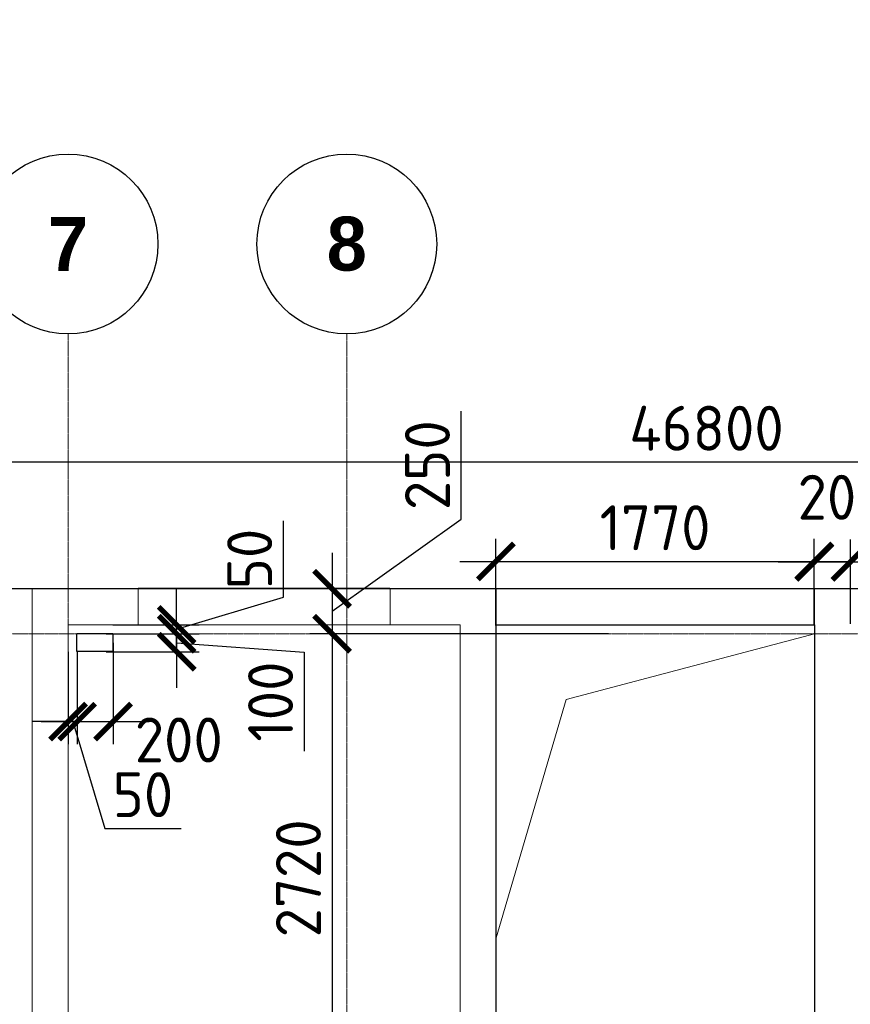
# Model space of a CAD drawing. Header units: millimetres. Extents: x -42044588 to 856694, y -806701 to 941911.
# Tile 951 of 1056: x -174983 to -170364, y -30010 to -24535. Entities that reach past the tile are written whole.
import ezdxf

# ---------------------------------------------------------------- set-up
doc = ezdxf.new("R2010")
doc.units = ezdxf.units.MM
for name, pattern in [('______5', [1100, 800, -100, 100, -100]), ('DASHED', [7, 5, -2, 0]), ('осевая', [50.8, 31.75, -6.35, 6.35, -6.35])]:
    doc.linetypes.add(name, pattern=pattern)
for name, color, linetype, lineweight in [('Оси', 40, '______5', 18), ('Перекрытие ж_бетон', 1, 'Continuous', 30), ('РАЗМЕРЫ', 1, 'Continuous', 9), ('СТЕНЫ', 3, 'Continuous', 30)]:
    doc.layers.add(name, color=color, linetype=linetype, lineweight=lineweight)
doc.styles.add('Century Gothic', font='GOTHIC.TTF')
doc.styles.add('GOST-2.304_Type-B', font='GOST_Common.ttf')
doc.styles.add('ГОСТ', font='GOST_Common.ttf')
doc.dimstyles.new('СПДС', dxfattribs={"dimscale": 100, "dimtxt": 2.5, "dimasz": 2, "dimexe": 1.25, "dimexo": 0, "dimtad": 1, "dimdec": 0, "dimrnd": 5, "dimtxsty": 'GOST-2.304_Type-B', "dimblk": 'ARCHTICK', "dimcen": 2.5, "dimdle": 2, "dimclrd": 1, "dimclre": 1, "dimclrt": 1, "dimadec": 0, "dimazin": 2, "dimtfac": 0.75, "dimtdec": 0, "dimtmove": 1, "dimatfit": 3, "dimfxl": 0, "dimtolj": 1, "dimarcsym": 0})

# ---------------------------------------------------------------- blocks, each defined once
blk = doc.blocks.new('_ArchTick')
at = {"color": 0, "linetype": 'ByBlock', "const_width": 0.15}
blk.add_lwpolyline([(-0.5, -0.5), (0.5, 0.5)], dxfattribs=at)
blk = doc.blocks.new('*D2181')
at = {"layer": 'DEFPOINTS', "color": 0, "transparency": 16777216}
for p in [(-147763.2, -26994.8), (-194563, -27700), (-147763.2, -44600)]:
    blk.add_point(p, dxfattribs=at)
at = {"layer": 'РАЗМЕРЫ', "color": 1, "lineweight": -2, "transparency": 16777216}
for p, q in [((-194563, -27700), (-194563, -26869.8)), ((-147763.2, -44600), (-147763.2, -26869.8)), ((-194763, -26994.8), (-147563.2, -26994.8))]:
    blk.add_line(p, q, dxfattribs=at)
at = {"layer": 'РАЗМЕРЫ', "color": 1, "lineweight": -2, "transparency": 16777216, "xscale": 200, "yscale": 200, "zscale": 200, "rotation": 180}
blk.add_blockref('_ArchTick', (-194563, -26994.8), dxfattribs=at)
at = {"layer": 'РАЗМЕРЫ', "color": 1, "lineweight": -2, "transparency": 16777216, "xscale": 200, "yscale": 200, "zscale": 200}
blk.add_blockref('_ArchTick', (-147763.2, -26994.8), dxfattribs=at)
at = {"layer": 'РАЗМЕРЫ', "color": 1, "lineweight": 0, "transparency": 16777216, "insert": (-171163.1, -26807.3), "char_height": 250, "attachment_point": 5, "style": 'GOST-2.304_Type-B'}
blk.add_mtext('\\A1;46800', dxfattribs=at)
blk = doc.blocks.new('подложка стн 1-го этажа')
at = {"layer": 'СТЕНЫ', "color": 252, "linetype": 'DASHED', "lineweight": 0, "ltscale": 0.5, "true_color": 0x939598, "transparency": 33554687}
for p, q in [((30273.8, 26361.8, -200), (30273.8, 19411.8, -200)), ((30273.8, 26361.8, -200), (30273.8, 26361.8, -200)), ((32043.8, 26361.8, -200), (32043.8, 19411.8, -200)), ((32043.8, 26361.8, -200), (32043.8, 26361.8, -200)), ((27893.8, 26161.8, -200), (27893.8, 18711.8, -200)), ((27893.8, 26161.8, -200), (27893.8, 26161.8, -200)), ((27893.8, 26161.8, -200), (30073.8, 26161.8, -200)), ((30073.8, 19411.8, -200), (30073.8, 26161.8, -200)), ((30073.8, 26161.8, -200), (30073.8, 26161.8, -200)), ((30273.8, 26161.8, -200), (30273.8, 26161.8, -200)), ((32043.8, 26161.8, -200), (30273.8, 26161.8, -200)), ((32043.8, 26161.8, -200), (32043.8, 26161.8, -200)), ((27693.8, 26111.8, -200), (27693.8, 26111.8, -200)), ((27693.8, 26111.8, -200), (27693.8, 18711.8, -200))]:
    blk.add_line(p, q, dxfattribs=at)
at = {"layer": 'СТЕНЫ', "color": 252, "linetype": 'DASHED', "lineweight": 0, "ltscale": 0.5, "true_color": 0x939598, "transparency": 33554687, "elevation": -200}
blk.add_lwpolyline([(35043.8, 26111.8), (35043.9, 26361.8), (27693.9, 26361.8), (27693.9, 26111.8)], dxfattribs=at)
at = {"layer": 'СТЕНЫ', "color": 252, "linetype": 'DASHED', "lineweight": 0, "ltscale": 0.5, "true_color": 0x939598, "transparency": 33554687, "elevation": -560}
blk.add_lwpolyline([(28283.9, 26364.8), (29683.7, 26364.8), (29683.7, 26161.8), (28283.9, 26161.8)], close=True, dxfattribs=at)
blk = doc.blocks.new('*D2027')
at = {"layer": 'DEFPOINTS', "color": 0, "transparency": 16777216}
for p in [(-171708.5, -27700), (-173245, -27950), (-171708.5, -27950)]:
    blk.add_point(p, dxfattribs=at)
at = {"layer": 'РАЗМЕРЫ', "color": 1, "lineweight": -2, "transparency": 16777216}
for p, q in [((-172527.5, -27312.5), (-172527.5, -26712.5)), ((-173245, -27825), (-172527.5, -27312.5)), ((-173245, -27500), (-173245, -28150)), ((-171708.5, -27700), (-173370, -27700)), ((-171708.5, -27950), (-173370, -27950))]:
    blk.add_line(p, q, dxfattribs=at)
at = {"layer": 'РАЗМЕРЫ', "color": 1, "lineweight": -2, "transparency": 16777216, "xscale": 200, "yscale": 200, "zscale": 200}
for p, rotation in [((-173245, -27700), 90), ((-173245, -27950), 270)]:
    blk.add_blockref('_ArchTick', p, dxfattribs=dict(at, rotation=rotation))
at = {"layer": 'РАЗМЕРЫ', "color": 1, "lineweight": 0, "transparency": 16777216, "insert": (-172715, -27012.5), "char_height": 250, "attachment_point": 5, "rotation": 90, "style": 'GOST-2.304_Type-B'}
blk.add_mtext('\\A1;250', dxfattribs=at)
blk = doc.blocks.new('*D2028')
at = {"layer": 'DEFPOINTS', "color": 0, "transparency": 16777216}
for p in [(-171708.5, -27950), (-173245, -30670), (-172332.9, -30670, 0)]:
    blk.add_point(p, dxfattribs=at)
at = {"layer": 'РАЗМЕРЫ', "color": 1, "lineweight": -2, "transparency": 16777216}
for p, q in [((-173245, -27750), (-173245, -30870)), ((-171708.5, -27950), (-173370, -27950)), ((-172332.9, -30670), (-173370, -30670))]:
    blk.add_line(p, q, dxfattribs=at)
at = {"layer": 'РАЗМЕРЫ', "color": 1, "lineweight": -2, "transparency": 16777216, "xscale": 200, "yscale": 200, "zscale": 200}
for p, rotation in [((-173245, -27950), 90), ((-173245, -30670), 270)]:
    blk.add_blockref('_ArchTick', p, dxfattribs=dict(at, rotation=rotation))
at = {"layer": 'РАЗМЕРЫ', "color": 1, "lineweight": 0, "transparency": 16777216, "insert": (-173432.5, -29310), "char_height": 250, "attachment_point": 5, "rotation": 90, "style": 'GOST-2.304_Type-B'}
blk.add_mtext('\\A1;2720', dxfattribs=at)
blk = doc.blocks.new('*D2206')
at = {"layer": 'DEFPOINTS', "color": 0, "transparency": 16777216}
for p in [(-174501.7, -27950), (-174109.9, -27950), (-174501.7, -28050)]:
    blk.add_point(p, dxfattribs=at)
at = {"layer": 'РАЗМЕРЫ', "color": 1, "lineweight": -2, "transparency": 16777216}
for p, q in [((-174109.9, -27950), (-174109.9, -27750)), ((-174501.7, -27950), (-173984.9, -27950)), ((-174109.9, -28050), (-174109.9, -27950)), ((-174109.9, -28050), (-174109.9, -27950)), ((-174109.9, -28000), (-173400, -28052.2)), ((-174501.7, -28050), (-173984.9, -28050)), ((-174109.9, -28050), (-174109.9, -28250)), ((-173400, -28052.2), (-173400, -28602.2))]:
    blk.add_line(p, q, dxfattribs=at)
at = {"layer": 'РАЗМЕРЫ', "color": 1, "lineweight": -2, "transparency": 16777216, "xscale": 200, "yscale": 200, "zscale": 200}
for p, rotation in [((-174109.9, -27950), 270), ((-174109.9, -28050), 90)]:
    blk.add_blockref('_ArchTick', p, dxfattribs=dict(at, rotation=rotation))
at = {"layer": 'РАЗМЕРЫ', "color": 1, "lineweight": 0, "transparency": 16777216, "insert": (-173587.5, -28327.2), "char_height": 250, "attachment_point": 5, "rotation": 90, "style": 'GOST-2.304_Type-B'}
blk.add_mtext('\\A1;100', dxfattribs=at)
blk = doc.blocks.new('*D2207')
at = {"layer": 'DEFPOINTS', "color": 0, "transparency": 16777216}
for p in [(-174464.8, -27900, 360), (-174109.9, -27900), (-174501.7, -27950)]:
    blk.add_point(p, dxfattribs=at)
at = {"layer": 'РАЗМЕРЫ', "color": 1, "lineweight": -2, "transparency": 16777216}
for p, q in [((-173516.1, -27746.9), (-173516.1, -27321.9)), ((-174109.9, -27900), (-174109.9, -27700)), ((-174109.9, -27925), (-173516.1, -27746.9)), ((-174464.8, -27900), (-173984.9, -27900)), ((-174109.9, -27950), (-174109.9, -27900)), ((-174109.9, -27950), (-174109.9, -27900)), ((-174501.7, -27950), (-173984.9, -27950)), ((-174109.9, -27950), (-174109.9, -28150))]:
    blk.add_line(p, q, dxfattribs=at)
at = {"layer": 'РАЗМЕРЫ', "color": 1, "lineweight": -2, "transparency": 16777216, "xscale": 200, "yscale": 200, "zscale": 200}
for p, rotation in [((-174109.9, -27900), 270), ((-174109.9, -27950), 90)]:
    blk.add_blockref('_ArchTick', p, dxfattribs=dict(at, rotation=rotation))
at = {"layer": 'РАЗМЕРЫ', "color": 1, "lineweight": 0, "transparency": 16777216, "insert": (-173703.6, -27534.4), "char_height": 250, "attachment_point": 5, "rotation": 90, "style": 'GOST-2.304_Type-B'}
blk.add_mtext('\\A1;50', dxfattribs=at)
blk = doc.blocks.new('*D2208')
at = {"layer": 'DEFPOINTS', "color": 0, "transparency": 16777216}
for p in [(-174713.1, -28050, 360), (-174662.7, -28050), (-174713.1, -28438.4)]:
    blk.add_point(p, dxfattribs=at)
at = {"layer": 'РАЗМЕРЫ', "color": 1, "lineweight": -2, "transparency": 16777216}
for p, q in [((-174713.1, -28050), (-174713.1, -28563.4)), ((-174662.7, -28050), (-174662.7, -28563.4)), ((-174713.1, -28438.4), (-174913.1, -28438.4)), ((-174662.7, -28438.4), (-174713.1, -28438.4)), ((-174662.7, -28438.4), (-174713.1, -28438.4)), ((-174687.9, -28438.4), (-174509.8, -29032.2)), ((-174662.7, -28438.4), (-174462.7, -28438.4)), ((-174509.8, -29032.2), (-174084.8, -29032.2))]:
    blk.add_line(p, q, dxfattribs=at)
at = {"layer": 'РАЗМЕРЫ', "color": 1, "lineweight": -2, "transparency": 16777216, "xscale": 200, "yscale": 200, "zscale": 200}
blk.add_blockref('_ArchTick', (-174713.1, -28438.4), dxfattribs=at)
at = {"layer": 'РАЗМЕРЫ', "color": 1, "lineweight": -2, "transparency": 16777216, "xscale": 200, "yscale": 200, "zscale": 200, "rotation": 180}
blk.add_blockref('_ArchTick', (-174662.7, -28438.4), dxfattribs=at)
at = {"layer": 'РАЗМЕРЫ', "color": 1, "lineweight": 0, "transparency": 16777216, "insert": (-174297.3, -28844.7), "char_height": 250, "attachment_point": 5, "style": 'GOST-2.304_Type-B'}
blk.add_mtext('\\A1;50', dxfattribs=at)
blk = doc.blocks.new('*D2209')
at = {"layer": 'DEFPOINTS', "color": 0, "transparency": 16777216}
for p in [(-174462.7, -28000), (-174662.7, -28050), (-174462.7, -28438.4)]:
    blk.add_point(p, dxfattribs=at)
at = {"layer": 'РАЗМЕРЫ', "color": 1, "lineweight": -2, "transparency": 16777216}
for p, q in [((-174462.7, -28000), (-174462.7, -28563.4)), ((-174662.7, -28050), (-174662.7, -28563.4)), ((-174862.7, -28438.4), (-174262.7, -28438.4))]:
    blk.add_line(p, q, dxfattribs=at)
at = {"layer": 'РАЗМЕРЫ', "color": 1, "lineweight": -2, "transparency": 16777216, "xscale": 200, "yscale": 200, "zscale": 200, "rotation": 180}
blk.add_blockref('_ArchTick', (-174662.7, -28438.4), dxfattribs=at)
at = {"layer": 'РАЗМЕРЫ', "color": 1, "lineweight": -2, "transparency": 16777216, "xscale": 200, "yscale": 200, "zscale": 200}
blk.add_blockref('_ArchTick', (-174462.7, -28438.4), dxfattribs=at)
at = {"layer": 'РАЗМЕРЫ', "color": 1, "lineweight": 0, "transparency": 16777216, "insert": (-174097.9, -28540.6), "char_height": 250, "attachment_point": 5, "style": 'GOST-2.304_Type-B'}
blk.add_mtext('\\A1;200', dxfattribs=at)
blk = doc.blocks.new('NSY101')
at = {"color": 0, "linetype": 'ByBlock', "lineweight": -2}
blk.add_circle((0, 0), 50, dxfattribs=at)
blk = doc.blocks.new('СЛОЖНЫЙ_ОБЪЕКТ_3')
at = {"layer": 'Оси', "color": 16, "linetype": 'Continuous', "lineweight": 25, "transparency": 33554687, "xscale": 9.999999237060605, "yscale": 9.999999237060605, "zscale": 9.999999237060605}
blk.add_blockref('NSY101', (24563, -989.5), dxfattribs=at)
at = {"layer": 'Оси', "color": 16, "linetype": 'Continuous', "lineweight": 25, "transparency": 33554687, "insert": (24563, -989.5), "char_height": 300, "width": 385, "attachment_point": 5, "style": 'Century Gothic'}
blk.add_mtext('\\A1;{\\fCentury Gothic|i0|b1;\\H300.000000;\\W1.000000;\\C16;7}\\P', dxfattribs=at)
blk = doc.blocks.new('СЛОЖНЫЙ_ОБЪЕКТ_4')
at = {"layer": 'Оси', "color": 16, "linetype": 'Continuous', "lineweight": 25, "transparency": 33554687, "xscale": 9.999999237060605, "yscale": 9.999999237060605, "zscale": 9.999999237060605}
blk.add_blockref('NSY101', (26113, -989.5), dxfattribs=at)
at = {"layer": 'Оси', "color": 16, "linetype": 'Continuous', "lineweight": 25, "transparency": 33554687, "insert": (26113, -989.5), "char_height": 300, "width": 385, "attachment_point": 5, "style": 'Century Gothic'}
blk.add_mtext('\\A1;{\\fCentury Gothic|i0|b1;\\H300.000000;\\W1.000000;\\C16;8}\\P', dxfattribs=at)
blk = doc.blocks.new('оси2')
at = {"layer": 'Оси', "color": 16, "linetype": 'осевая', "lineweight": 0, "ltscale": 0.25, "transparency": 33554687}
for p, q in [((1003495.5, 3375.3), (1003495.5, -19317.6)), ((1005045.5, 3375.3), (1005045.5, -19317.6)), ((979200, 1707.1), (1032582.1, 1707.1))]:
    blk.add_line(p, q, dxfattribs=at)
at = {"layer": 'Оси', "color": 16, "linetype": 'Continuous', "lineweight": 25, "transparency": 33554687}
for name in ['СЛОЖНЫЙ_ОБЪЕКТ_3', 'СЛОЖНЫЙ_ОБЪЕКТ_4']:
    blk.add_blockref(name, (978932, 4863.9), dxfattribs=at)
blk = doc.blocks.new('*D4649')
at = {"color": 1, "lineweight": -2, "transparency": 16777216}
for p, q in [((-172334.8, -27904.7), (-172334.8, -27422.8)), ((-170563.9, -27904.7), (-170563.9, -27422.8)), ((-172534.8, -27547.8), (-170363.9, -27547.8))]:
    blk.add_line(p, q, dxfattribs=at)
at = {"layer": 'DEFPOINTS', "color": 0, "transparency": 16777216}
for p in [(-170563.9, -27547.8), (-172334.8, -27904.7), (-170563.9, -27904.7)]:
    blk.add_point(p, dxfattribs=at)
at = {"color": 1, "lineweight": -2, "transparency": 16777216, "xscale": 200, "yscale": 200, "zscale": 200, "rotation": 180}
blk.add_blockref('_ArchTick', (-172334.8, -27547.8), dxfattribs=at)
at = {"color": 1, "lineweight": -2, "transparency": 16777216, "xscale": 200, "yscale": 200, "zscale": 200}
blk.add_blockref('_ArchTick', (-170563.9, -27547.8), dxfattribs=at)
at = {"color": 1, "lineweight": 0, "transparency": 16777216, "insert": (-171449.3, -27360.3), "char_height": 250, "attachment_point": 5, "style": 'GOST-2.304_Type-B'}
blk.add_mtext('\\A1;1770', dxfattribs=at)
blk = doc.blocks.new('*D4650')
at = {"color": 1, "lineweight": -2, "transparency": 16777216}
for p, q in [((-170563.8, -27895.3), (-170563.8, -27425.5)), ((-170363, -27895.3), (-170363, -27425.5)), ((-170763.8, -27550.5), (-170163, -27550.5))]:
    blk.add_line(p, q, dxfattribs=at)
at = {"layer": 'DEFPOINTS', "color": 0, "transparency": 16777216}
for p in [(-170363, -27550.5), (-170563.8, -27895.3), (-170363, -27895.3)]:
    blk.add_point(p, dxfattribs=at)
at = {"color": 1, "lineweight": -2, "transparency": 16777216, "xscale": 200, "yscale": 200, "zscale": 200, "rotation": 180}
blk.add_blockref('_ArchTick', (-170563.8, -27550.5), dxfattribs=at)
at = {"color": 1, "lineweight": -2, "transparency": 16777216, "xscale": 200, "yscale": 200, "zscale": 200}
blk.add_blockref('_ArchTick', (-170363, -27550.5), dxfattribs=at)
at = {"color": 1, "lineweight": 0, "transparency": 16777216, "insert": (-170411.8, -27191.1), "char_height": 250, "attachment_point": 5, "style": 'GOST-2.304_Type-B'}
blk.add_mtext('\\A1;200', dxfattribs=at)
blk = doc.blocks.new('блочина другой')
at = {"layer": 'Перекрытие ж_бетон', "color": 4, "lineweight": 30}
blk.add_lwpolyline([(17704.2, 14704.5), (17704.2, 14804.5), (17904.2, 14804.5), (17904.2, 14704.5)], close=True, dxfattribs=at)

msp = doc.modelspace()

# ---------------------------------------------------------------- linework, layer by layer
at = {"layer": 'Перекрытие ж_бетон', "elevation": 320}
msp.add_lwpolyline([(-194813.018, -44600.015), (-190713.018, -44600.02), (-190713.018, -44850.015), (-153913.018, -44850.015), (-153913.018, -44600.015), (-147513.018, -44600.015), (-147513.017, -27700.016), (-195012.889, -27700.016), (-195013.018, -41700.015), (-194813.018, -41700.015), (-194813.021, -44600.015)], dxfattribs=at)
at = {"layer": 'Перекрытие ж_бетон'}
msp.add_lwpolyline([(-172332.89, -27900.015), (-170562.89, -27900.015), (-170562.89, -30670.014), (-172332.89, -30670.014)], close=True, dxfattribs=at)
at = {"layer": 'РАЗМЕРЫ', "color": 2, "lineweight": 0, "elevation": 360}
msp.add_lwpolyline([(-172332.89, -29640.017), (-171944.32, -28315.78), (-170562.89, -27950.017)], dxfattribs=at)

# ---------------------------------------------------------------- block references
for name, p in [('подложка стн 1-го этажа', (-202606.941, -54061.81, 720)), ('блочина другой', (-192368.583, -42753.781))]:
    msp.add_blockref(name, p)
at = {"layer": 'РАЗМЕРЫ'}
msp.add_blockref('оси2', (-1178208.582, -29657.134), dxfattribs=at)

# ---------------------------------------------------------------- texts
note = msp.add_mtext_dynamic_manual_height_columns('\\pi1250;{\\H1.5152x;Общие указания :\\P}1.^IНастоящий подраздел разработан в составе рабочей документации на строительство объекта {\\H2.4344x; }"Строительство жилого комплекса со встроенными помещениями общественного-делового и коммерческого {\\H1.3552x; }назначения по адресу: г. Чита, ул. 1-я Коллективная. Жилой дом со встроенными помещениями {\\H1.71569x; }общественно-делового и коммерческого назначения на первом этаже здания (поз. 3.1)" Решения рабочей {\\H1.69543x; }Документации разработаны на основании:{\\H1.68902x; }\\P-^Iзадания на проектирование, выданного заказчиком;{\\H1.60366x; }\\P-^Iрешений стадии "Проектная Документация (проект №24-04-КР.1)"{\\H1.73211x; }\\Pразработанных ООО "Комплексная проектно-сопроводительная компания", утвержденных заказчиком;{\\H1.6768x; }\\PВ соответствии с требованиями нормативных документов:{\\H1.60773x; }\\P-^IФЗ №184 "О техническом регулировании";{\\H1.63076x; }\\P-^IФЗ №123 "Технический регламент о требованиях пожарной безопасности";{\\H1.62308x; }\\P-^IСП 20.13330.2016 "Нагрузки и воздействия",{\\H1.62564x; }\\P-^IСП 63.13330.2018 "Бетонные и железобетонные конструкции. Основные положения".{\\H1.62479x; }\\P-^IСП 22.13330.2016 "Основания зданий и сооружений";{\\H1.62507x; }\\P-^IСП 45.13330.2017 "Земляные сооружения, основания и фундаменты".{\\H1.62498x; }\\P2.^IПри работах по устройству монолитных конструкций руководствоваться СП 70.13330.2012 {\\H1.62501x; }"Несущие и ограждающие конструкции".{\\H1.625x; }\\P3.^IЗа относительную отметку 0,000 принята отметка чистого пола первого этажа, {\\H1.625x; }соответствующая абсолютной отметке 648,00 в Балтийской системе высот.{\\H1.625x; }\\P4.^IПеречень видов работ, Зля которых необходимо составлять акты освидетельствования скрытых {\\H1.625x; }работ: {\\H1.625x; }\\PБетонные и железобетонные конструкции монолитные:{\\H1.625x; }\\Pармирование; защитные слои,- анкеровка арматуры; установка закладных деталей.{\\H1.625x; }\\PМонтаж сборных железобетонных и бетонных конструкций:{\\H1.625x; }\\Pсварка и антикоррозионное покрыт при отсутствии актов освиветельствования превшествующих {\\H1.625x; }скрытых работ во всех случаях.{\\H1.625x; }\\P1. Железобетонные конструкции разработаны в соответствии СП 22.13330.2016 "Основания зданий и {\\H1.62576x; }сооружений", СП 63.13330.2018 "Бетонные и железобетонные конструкции. Общие положения".{\\H1.62541x; }\\P2. Несущие конструкции здания рассчитаны и запроектированы для данных геологических условий. {\\H1.62486x; }\\P3. Арматура класса А240 и А500С по ГОСТ Р 34028-2016, материал монолитных конструкций ниже нуля - {\\H1.62505x; }бетон тяжелый класса В25 по ГОСТ 26633-2015.{\\H1.62498x; }\\P4. Работы по бетонированию монолитных конструкций вести в соответствии со СП 70.13330.2012 {\\H1.62501x; }"Несущие и ограждающие конструкции".{\\H1.625x; }\\P5. Все строительно-монтажные работы необходимо выполнять в соответствии со СНиП 12-03-2001 {\\H1.625x; }"Безопасность труда в строительстве. Часть 1. Общие требования.", Безопасность труда в строительстве. {\\H1.625x; }Часть 2. Строительное производство". Строительство здания должно производиться в соответствии с {\\H1.625x; }проектом производства работ (ППР).{\\H1.725x; }\\PПри отсутствии ППР производство строительно-монтажных работ запрещается.{\\H1.67917x; }\\P6. Бетон конструкции должны удовлетворять требованиям ГОСТ 26633-2015, ГОСТ 25192-2012.{\\H1.60694x; }\\P7. Бетон следует укладывать в бетонные конструкции горизонтальными слоями одинаковой толщины {\\H1.63102x; }без разрывов, с последовательным направлением укладки в одну сторону во всех слоях.{\\H1.62299x; }\\P8. В начальный период твердения бетон необходимо защищать от попадания атмосферных осадков или {\\H1.62567x; }потерь влаги.{\\H1.62478x; }\\P9. При перерывах в бетонировании устраивать рабочие швы бетонирования. Места рабочих швов {\\H1.62507x; }бетонирования разработать в ППР и согласовать с авторским надзором. С поверхности рабочих швов удалить {\\H1.62498x; }цементную плёнку металлическими щётками с последующей поливкой водой. В рабочем шве устанавливать {\\H1.62501x; }вертикальные сетки из проволоки ячейкой 50x50мм. Поверхность рабочих швов должна быть перпендикулярна {\\H1.625x; }поверхности плиты. При возобновлении бетонирования в шов установить гидроизоляционную прокладку {\\H1.625x; }"Пенебар". {\\H1.625x; }\\P10. Арматурные изделия изготавливать в соответствии с ГОСТ Р 57997-2017, ГОСТ 5264-80, ГОСТ {\\H1.625x; }14098-2014.{\\H1.625x; }\\P11. Плоские сетки и каркасы изготавливать с помощью контактной точечной сварки (кроме оговоренных {\\H1.725x; }случаев).{\\H1.77917x; }\\P12. Расчётные сопротивления сборных соединений и материалы для сборки принимать по табл. Г1, Г2 СП {\\H1.66111x; }52-101-2003.{\\H1.61296x; }\\P13. Стыки арматурных стержней должны иметь длину перепуска (нахлёстка) не менее указанной в {\\H1.72901x; }проекте. В неоговоренных случаях длину стыка рабочей арматуры внахлёстку без сварки принимать по п.8.3.27 {\\H1.67783x; }СП 52-101-2003. {\\H1.60739x; }\\P14. Толщина защитного слоя бетона для рабочей арматуры должна соответствовать значениям, {\\H1.63087x; }указанным в проекте. {\\H1.62304x; }\\PВ неоговоренных случаях принимать не менее 25мм.{\\H1.62565x; }\\P15. Уход за свежеуложенным бетоном начинать сразу после укладки бетонной смеси и осуществлять до {\\H1.62478x; }', width=17417.39614, gutter_width=3176.993, heights=[39809.277, 0], dxfattribs=dict(insert=(-251206.711, -20437.285), char_height=250, attachment_point=1, style='ГОСТ'))
for column, words in zip(note.columns.linked_columns, ['достижения прочности бетона не менее 70% от проектной.\\P\\pi1250;16. Распалубку плит  осуществлять по достижении прочности бетона не менее 80% от проектной.{\\H1.83475x; }\\P17. Два крайних арматурных стержня, расположенных по контуру плиты, привязать ко всем стержням в {\\H1.55574x; }местах пересечений.{\\H1.64809x; }\\P18. В процессе производства работ предусмотреть мероприятия по противопожарной защите и {\\H1.6173x; }контролю за выполнением правил пожарной безопасности на всех этапах строительства.{\\H1.62757x; }\\P19. Все работы Выполнять по проекту производства работ (ППР), согласованному с организациями, {\\H1.72414x; }ответственными за эксплуатацию существующих инженерных сетей и дорог на существующей площадке.{\\H1.67945x; }\\P20. Проект рассчитан на производство работ в период положительных температур. В случае {\\H1.60685x; }выполнения работ при отрицательных температурах необходимо выполнять требования СНиП часть 3 по {\\H1.63105x; }производству работ и ППР.{\\H1.62298x; }\\P21. При минимальной температуре воздуха до минус 15°С допускается:{\\H1.62567x; }\\P - выдерживание бетона в конструкции методом термоса, при предварительном разогреве бетонной {\\H1.62478x; }смеси, {\\H1.62507x; }\\P -форсированный электроразогрев бетона в конструкции с повторным уплотнением.{\\H1.62498x; }\\PПри минимальной температуре воздуха до минус 25°С допускается:{\\H1.62501x; }\\P -обогрев бетона в греющей опалубке с помощью низкотемпературных электронагревателей,{\\H1.625x; }\\P -электродный сквозной прогреб бетона,{\\H1.625x; }\\P -электрообогрев с помощью греющего провода.{\\H1.625x; }']):
    column.text = words

# ---------------------------------------------------------------- dimensions: what is measured, and where the dimension line sits
at = {"lineweight": 0}
dim = msp.add_linear_dim(base=(-170363.002, -27550.513), p1=(-170563.781, -27895.295), p2=(-170363.002, -27895.295), dimstyle='СПДС', dxfattribs=at)
dim.commit()
dim.dimension.update_dxf_attribs({"geometry": '*D4650', "text_midpoint": (-170411.829, -27378.638), "dimtype": 160})
dim = msp.add_linear_dim(base=(-170563.854, -27547.811), p1=(-172334.797, -27904.69), p2=(-170563.854, -27904.69), dimstyle='СПДС', dxfattribs=at)
dim.commit()
dim.dimension.update_dxf_attribs({"geometry": '*D4649', "text_midpoint": (-171449.325, -27360.311)})
at = {"layer": 'РАЗМЕРЫ', "lineweight": 0}
for base, p1, p2, picture, middle in [((-147763.178, -26994.779), (-194563.024, -27700.016), (-147763.178, -44600.016), '*D2181', (-171163.101, -26807.279)), ((-174713.066, -28438.42), (-174662.721, -28050.016), (-174713.066, -28050.016, 360), '*D2208', (-174447.268, -28844.67))]:
    dim = msp.add_linear_dim(base=base, p1=p1, p2=p2, dimstyle='СПДС', override={"dimrnd": 5}, dxfattribs=at)
    dim.commit()
    dim.dimension.update_dxf_attribs({"geometry": picture, "text_midpoint": middle})
for base, p1, p2, picture, middle in [((-173244.961, -27950.017, 360), (-171708.461, -27700.016, 360), (-171708.461, -27950.017, 360), '*D2027', (-172527.529, -27249.962, 360)), ((-174109.853, -27950.016), (-174501.736, -28050.016), (-174501.736, -27950.016), '*D2206', (-173400.025, -28114.657))]:
    dim = msp.add_linear_dim(base=base, p1=p1, p2=p2, angle=90, dimstyle='СПДС', override={"dimrnd": 5}, dxfattribs=at)
    dim.commit()
    dim.dimension.update_dxf_attribs({"geometry": picture, "text_midpoint": middle, "dimtype": 160})
for base, p1, p2, picture, middle in [((-174109.853, -27900.015), (-174501.736, -27950.016), (-174464.767, -27900.015, 360), '*D2207', (-173703.603, -27684.39)), ((-173244.961, -30670.015, 360), (-171708.461, -27950.017, 360), (-172332.89, -30670.015, 360.018), '*D2028', (-173432.461, -29310.016, 360))]:
    dim = msp.add_linear_dim(base=base, p1=p1, p2=p2, angle=90, dimstyle='СПДС', override={"dimrnd": 5}, dxfattribs=at)
    dim.commit()
    dim.dimension.update_dxf_attribs({"geometry": picture, "text_midpoint": middle})
dim = msp.add_linear_dim(base=(-174462.721, -28438.42), p1=(-174662.721, -28050.016), p2=(-174462.721, -28000.016), dimstyle='СПДС', override={"dimrnd": 5}, dxfattribs=at)
dim.commit()
dim.dimension.update_dxf_attribs({"geometry": '*D2209', "text_midpoint": (-174097.943, -28728.064), "dimtype": 160})

doc.saveas('drawing.dxf')
